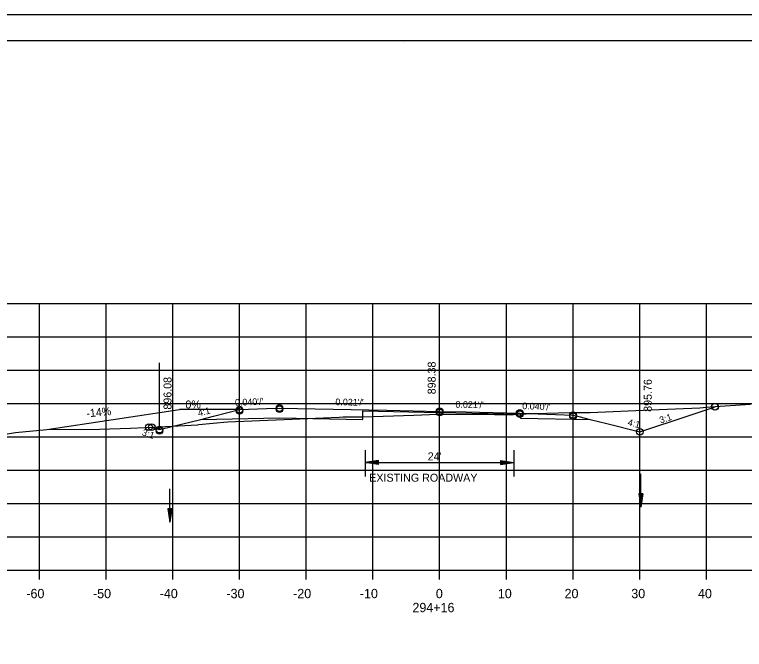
# Model space of a CAD drawing. Extents: x 1486524 to 1499135, y 326561 to 337924.
# Drawn here: x 1488919.2 to 1489028.6, y 333324.1 to 333419.3 of the extents above; entities that cross this region are included whole.
import ezdxf

# ---------------------------------------------------------------- set-up
doc = ezdxf.new("R2010")
doc.units = 0
for name, color, linetype in [('E_Const Align', 7, 'Continuous'), ('E_Const Align Station', 7, 'Continuous'), ('E_Ownership Information', 7, 'Continuous'), ('E_Property Line', 7, 'Continuous'), ('E_Proposed ROW and Easements', 7, 'Continuous'), ('E_Proposed ROW Fig Annot', 7, 'Continuous'), ('E_Quarter Calls', 7, 'Continuous'), ('E_Station Offset', 7, 'Continuous'), ('E_Survey Point', 7, 'Continuous'), ('E_Title Sheet', 7, 'Continuous'), ('E_Tract Number', 7, 'Continuous'), ('R_Water', 7, 'Continuous'), ('R_Water Annot', 7, 'Continuous'), ('R_Xsect Elev', 7, 'Continuous'), ('R_Xsect Slope', 7, 'Continuous')]:
    doc.layers.add(name, color=color, linetype=linetype)

msp = doc.modelspace()

# ---------------------------------------------------------------- linework, layer by layer
at = {"layer": 'E_Const Align'}
for p, q in [((1488842.89, 333335.96), (1489122.89, 333335.96)), ((1488922.89, 333334.56), (1488922.89, 333335.96)), ((1488932.89, 333334.56), (1488932.89, 333335.96)), ((1488942.89, 333334.56), (1488942.89, 333335.96)), ((1488952.89, 333334.56), (1488952.89, 333335.96)), ((1488962.89, 333334.56), (1488962.89, 333335.96)), ((1488972.89, 333334.56), (1488972.89, 333335.96)), ((1488982.89, 333334.56), (1488982.89, 333335.96)), ((1488992.89, 333334.56), (1488992.89, 333335.96)), ((1489002.89, 333334.56), (1489002.89, 333335.96)), ((1489012.89, 333334.56), (1489012.89, 333335.96)), ((1489022.89, 333334.56), (1489022.89, 333335.96))]:
    msp.add_line(p, q, dxfattribs=at)
at = {"layer": 'E_Ownership Information'}
for p, q in [((1488842.89, 333375.96), (1489122.89, 333375.96)), ((1488922.89, 333335.96), (1488922.89, 333375.96)), ((1488932.89, 333335.96), (1488932.89, 333375.96)), ((1488942.89, 333335.96), (1488942.89, 333375.96)), ((1488952.89, 333335.96), (1488952.89, 333375.96)), ((1488962.89, 333335.96), (1488962.89, 333375.96)), ((1488972.89, 333335.96), (1488972.89, 333375.96)), ((1488982.89, 333335.96), (1488982.89, 333375.96)), ((1488992.89, 333335.96), (1488992.89, 333375.96)), ((1489002.89, 333335.96), (1489002.89, 333375.96)), ((1489012.89, 333335.96), (1489012.89, 333375.96)), ((1489022.89, 333335.96), (1489022.89, 333375.96)), ((1488842.89, 333370.96), (1489122.89, 333370.96)), ((1488842.89, 333365.96), (1489122.89, 333365.96)), ((1488842.89, 333360.96), (1489122.89, 333360.96)), ((1488842.89, 333355.96), (1489122.89, 333355.96)), ((1488842.89, 333350.96), (1489122.89, 333350.96)), ((1488842.89, 333345.96), (1489122.89, 333345.96)), ((1488842.89, 333340.96), (1489122.89, 333340.96)), ((1488842.89, 333335.96), (1489122.89, 333335.96))]:
    msp.add_line(p, q, dxfattribs=at)
at = {"layer": 'E_Property Line'}
for p, q in [((1488824.89, 333415.42), (1489141.07, 333415.42)), ((1488977.41, 333415.16), (1488977.41, 333415.16)), ((1488977.41, 333415.16), (1488977.41, 333415.16))]:
    msp.add_line(p, q, dxfattribs=at)
at = {"layer": 'E_Proposed ROW and Easements'}
for p, q in [((1488971.71, 333353.95), (1488971.71, 333350.03)), ((1488993.99, 333353.95), (1488993.99, 333350.03)), ((1488973.71, 333352.44), (1488971.71, 333352.14)), ((1488973.71, 333351.84), (1488971.71, 333352.14)), ((1488973.71, 333352.39), (1488972.04, 333352.14)), ((1488973.71, 333351.89), (1488972.04, 333352.14)), ((1488973.71, 333352.34), (1488972.39, 333352.14)), ((1488973.71, 333351.94), (1488972.39, 333352.14)), ((1488973.71, 333352.29), (1488972.72, 333352.14)), ((1488973.71, 333351.99), (1488972.72, 333352.14)), ((1488973.71, 333352.24), (1488973.06, 333352.14)), ((1488973.71, 333352.04), (1488973.06, 333352.14)), ((1488973.71, 333352.18), (1488973.39, 333352.14)), ((1488973.71, 333352.09), (1488973.39, 333352.14)), ((1488973.71, 333351.84), (1488973.71, 333352.44)), ((1488991.99, 333352.44), (1488993.99, 333352.14)), ((1488991.99, 333352.44), (1488991.99, 333351.84)), ((1488991.99, 333352.39), (1488993.65, 333352.14)), ((1488991.99, 333352.34), (1488993.31, 333352.14)), ((1488991.99, 333352.29), (1488992.98, 333352.14)), ((1488991.99, 333352.24), (1488992.64, 333352.14)), ((1488991.99, 333352.19), (1488992.3, 333352.14)), ((1488991.99, 333351.84), (1488993.99, 333352.14)), ((1488991.99, 333352.04), (1488992.64, 333352.14)), ((1488991.99, 333351.94), (1488993.31, 333352.14)), ((1488991.99, 333351.89), (1488993.65, 333352.14)), ((1488991.99, 333351.99), (1488992.98, 333352.14)), ((1488991.99, 333352.09), (1488992.3, 333352.14))]:
    msp.add_line(p, q, dxfattribs=at)
at = {"layer": 'E_Proposed ROW Fig Annot'}
for p, q in [((1488971.71, 333352.14), (1488993.99, 333352.14)), ((1489012.75, 333347.4), (1489013.05, 333345.4)), ((1489013.35, 333347.4), (1489012.75, 333347.4)), ((1489012.8, 333347.4), (1489013.05, 333345.74)), ((1489012.85, 333347.4), (1489013.05, 333346.08)), ((1489012.9, 333347.4), (1489013.05, 333346.42)), ((1489012.95, 333347.4), (1489013.05, 333346.75)), ((1489013, 333347.4), (1489013.05, 333347.09)), ((1489013.35, 333347.4), (1489013.05, 333345.4)), ((1489013.14, 333347.4), (1489013.05, 333346.75)), ((1489013.25, 333347.4), (1489013.05, 333346.08)), ((1489013.3, 333347.4), (1489013.05, 333345.74)), ((1489013.2, 333347.4), (1489013.05, 333346.42)), ((1489013.09, 333347.4), (1489013.05, 333347.09)), ((1488942.14, 333345.15), (1488942.44, 333343.15)), ((1488942.74, 333345.15), (1488942.14, 333345.15)), ((1488942.19, 333345.15), (1488942.44, 333343.48)), ((1488942.24, 333345.15), (1488942.44, 333343.83)), ((1488942.29, 333345.15), (1488942.44, 333344.16)), ((1488942.35, 333345.15), (1488942.44, 333344.5)), ((1488942.4, 333345.15), (1488942.44, 333344.83)), ((1488942.74, 333345.15), (1488942.44, 333343.15)), ((1488942.54, 333345.15), (1488942.44, 333344.5)), ((1488942.64, 333345.15), (1488942.44, 333343.83)), ((1488942.69, 333345.15), (1488942.44, 333343.48)), ((1488942.59, 333345.15), (1488942.44, 333344.16)), ((1488942.49, 333345.15), (1488942.44, 333344.83))]:
    msp.add_line(p, q, dxfattribs=at)
at = {"layer": 'E_Quarter Calls'}
msp.add_line((1488812.48, 333419.32), (1489145.82, 333419.32), dxfattribs=at)
for points in [[(1488812.48, 333419.32), (1489145.82, 333419.32), (1489145.82, 333205.98), (1488812.48, 333205.98)], [(1489058.81, 333415.42), (1489058.81, 333405.54), (1489094.54, 333405.54), (1489094.54, 333402.62), (1489117.74, 333402.62), (1489117.74, 333378.29), (1489141.07, 333378.29), (1489141.07, 333209.96), (1488824.89, 333209.96), (1488824.89, 333415.42)]]:
    msp.add_lwpolyline(points, close=True, dxfattribs=at)
for centre in [(1488958.89, 333360.29), (1488958.89, 333360.29), (1488958.89, 333360.12), (1489024.16, 333360.49), (1489024.18, 333360.49), (1488952.89, 333360.05), (1488952.89, 333360.05), (1488952.89, 333359.88), (1488982.89, 333359.8), (1488982.89, 333359.79), (1488982.89, 333359.63), (1488994.89, 333359.55), (1488994.89, 333359.54), (1488994.89, 333359.38), (1489002.89, 333359.23), (1489002.89, 333359.22), (1489002.89, 333359.06), (1488939.3, 333357.41), (1488939.73, 333357.43), (1488939.74, 333357.43), (1488940.89, 333357.05), (1488940.89, 333357.05), (1488940.89, 333356.88), (1489012.89, 333356.73), (1489012.89, 333356.72)]:
    msp.add_circle(centre, 0.5, dxfattribs=at)
at = {"layer": 'E_Station Offset'}
for p in [(1488924, 333357.08), (1488952.89, 333360.05)]:
    msp.add_line(p, (1488943.89, 333360.05), dxfattribs=at)
at = {"layer": 'E_Survey Point'}
msp.add_lwpolyline([(1488947.06, 333358.59), (1488958.89, 333358.83), (1488971.38, 333358.57), (1488971.38, 333359.86), (1488982.89, 333359.63), (1488995.01, 333359.37), (1488995.02, 333358.79), (1489005.48, 333358.58)], dxfattribs=at)
at = {"layer": 'E_Title Sheet'}
msp.add_lwpolyline([(1488939.73, 333357.43), (1488940.15, 333357.29), (1488940.89, 333357.05), (1488942.93, 333357.56), (1488947.06, 333358.59), (1488948.99, 333359.07), (1488952.89, 333360.05), (1488956.91, 333360.21), (1488958.89, 333360.29), (1488974.98, 333359.95), (1488982.89, 333359.79), (1488986.86, 333359.71), (1488994.89, 333359.54), (1489000.25, 333359.33), (1489002.89, 333359.22), (1489003.74, 333359.01), (1489005.48, 333358.58), (1489007.94, 333357.96), (1489012.89, 333356.72), (1489020.28, 333359.19), (1489024.18, 333360.49)], dxfattribs=at)
at = {"layer": 'E_Tract Number'}
msp.add_lwpolyline([(1488915.31, 333355.97), (1488919.29, 333356.62), (1488924, 333357.08), (1488931.89, 333357.11), (1488936.55, 333357.28), (1488940.84, 333357.46), (1488946.57, 333357.78), (1488946.76, 333357.8), (1488951.07, 333358.21), (1488959.58, 333358.58), (1488967.82, 333358.92), (1488968.43, 333358.95), (1488968.44, 333358.95), (1488968.51, 333358.95), (1488969.81, 333358.95), (1488970.06, 333358.98), (1488970.5, 333358.99), (1488971.38, 333358.98), (1488979, 333359.23), (1488982.56, 333359.35), (1488991.11, 333359.3), (1488993.59, 333359.28), (1488994.3, 333359.37), (1488994.54, 333359.4), (1488995.63, 333359.41), (1488995.65, 333359.41), (1488995.65, 333359.41), (1488995.81, 333359.42), (1488996.33, 333359.45), (1488996.75, 333359.45), (1488997.23, 333359.47), (1489002.42, 333359.61), (1489005.46, 333359.63), (1489014.6, 333360), (1489021.89, 333360.31), (1489023.43, 333360.45), (1489029.49, 333360.85)], dxfattribs=at)
at = {"layer": 'R_Water Annot'}
for p, q in [((1489013.05, 333345.4), (1489013.05, 333350.4)), ((1488942.44, 333343.15), (1488942.44, 333348.15))]:
    msp.add_line(p, q, dxfattribs=at)
at = {"layer": 'R_Xsect Elev'}
for p, q in [((1488982.89, 333359.35), (1488982.89, 333369.35)), ((1488940.89, 333357.05), (1488940.89, 333367.05)), ((1489012.89, 333356.72), (1489012.89, 333366.72))]:
    msp.add_line(p, q, dxfattribs=at)

# ---------------------------------------------------------------- texts
at = {"layer": 'E_Const Align Station'}
for s, p in [('-60', (1488920.92, 333331.76)), ('-50', (1488930.92, 333331.76)), ('-40', (1488940.92, 333331.76)), ('-30', (1488950.92, 333331.76)), ('-20', (1488960.92, 333331.76)), ('-10', (1488970.92, 333331.76)), ('0', (1488982.32, 333331.76)), ('10', (1488991.62, 333331.76)), ('20', (1489001.62, 333331.76)), ('30', (1489011.62, 333331.76)), ('40', (1489021.62, 333331.76)), ('294+16', (1488978.81, 333329.66))]:
    msp.add_text(s, height=1.4, dxfattribs=at).set_placement(p)
at = {"layer": 'E_Proposed ROW Fig Annot'}
for s, p in [("24'", (1488981.1, 333352.44)), ('EXISTING ROADWAY', (1488972.33, 333349.24))]:
    msp.add_text(s, height=1.2, dxfattribs=at).set_placement(p)
at = {"layer": 'R_Water'}
msp.add_text('0%', height=1.2, dxfattribs=at).set_placement((1488944.77, 333360.23))
msp.add_text('-14%', height=1.2, rotation=5.71, dxfattribs=at).set_placement((1488929.97, 333358.88))
at = {"layer": 'R_Xsect Elev'}
for s, p in [('898.38', (1488982.29, 333362.35)), ('896.08', (1488942.69, 333360.05)), ('895.76', (1489014.69, 333359.72))]:
    msp.add_text(s, height=1.2, rotation=90, dxfattribs=at).set_placement(p)
at = {"layer": 'R_Xsect Slope'}
for s, rotation, p in [("0.040'/'", 2.2906, (1488952.22, 333360.62)), ("0.021'/'", 358.8171, (1488967.25, 333360.72)), ("0.021'/'", 358.8171, (1488985.25, 333360.34)), ("0.040'/'", 357.7094, (1488995.26, 333360.13)), ('4:1', 14.0362, (1488946.77, 333359.03)), ('4:1', 345.9638, (1489011.01, 333357.71)), ('3:1', 18.4349, (1489016.03, 333357.96)), ('3:1', 341.565, (1488938.17, 333356.23))]:
    msp.add_text(s, height=1, rotation=rotation, dxfattribs=at).set_placement(p)

doc.saveas('drawing.dxf')
